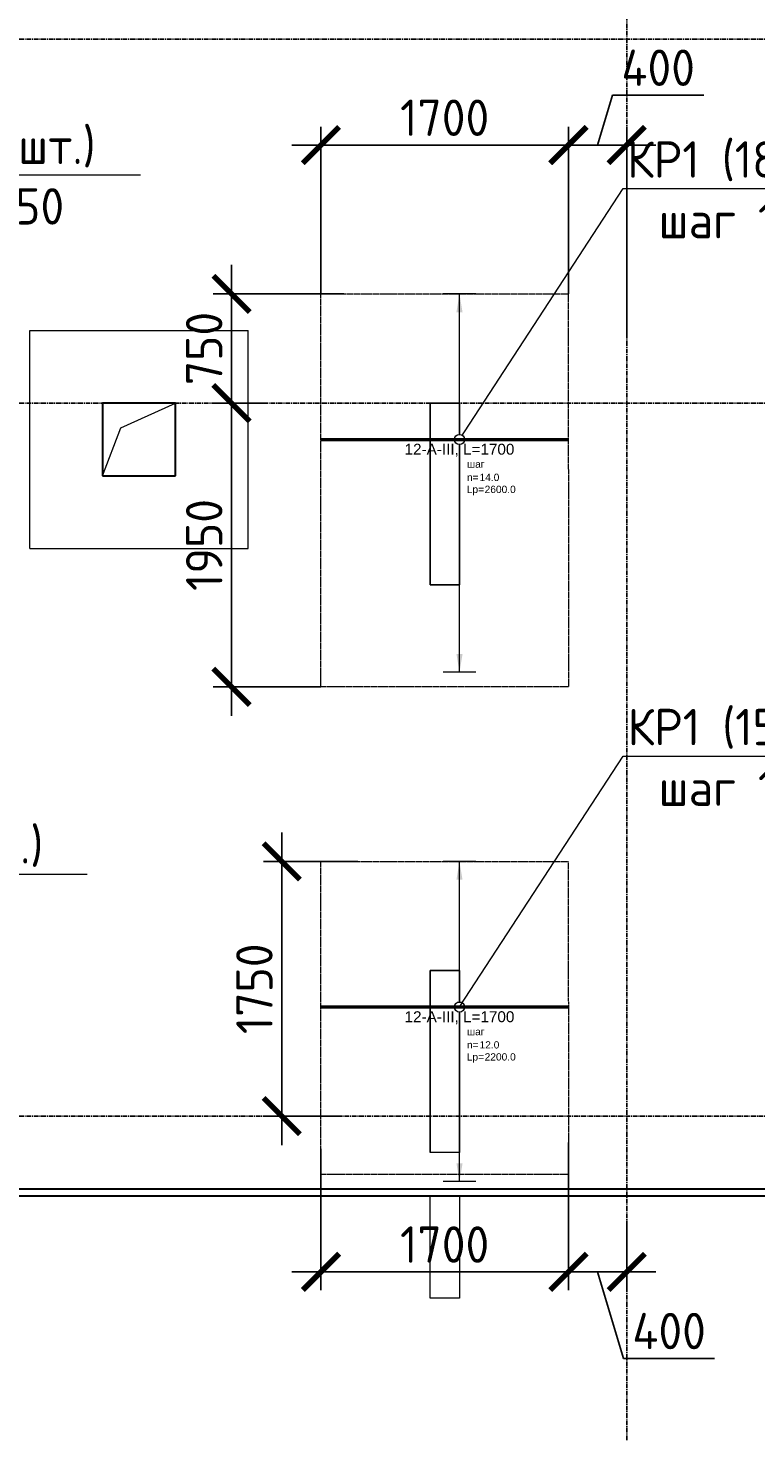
# Model space of a CAD drawing. Header units: millimetres. Extents: x -93479 to 1057970, y -66333 to 172656.
# Tile 405 of 473: x 905654 to 910654, y 34091 to 43739. Entities that reach past the tile are written whole.
import ezdxf
from ezdxf import colors
from ezdxf.entities.mleader import LeaderData, LeaderLine
from ezdxf.enums import TextEntityAlignment as Align
from ezdxf.math import Vec2, Vec3

# ---------------------------------------------------------------- set-up
doc = ezdxf.new("R2010")
doc.units = ezdxf.units.MM
doc.set_wipeout_variables(frame=1)
for name, pattern in [('01 Штриховая _4 мм_', [6, 3.5, -2.5]), ('______5', [1100, 800, -100, 100, -100]), ('GOST2.303 4', [7, 5, -2, 0]), ('HIDDEN2', [4.7625, 3.175, -1.5875]), ('осевая', [50.8, 31.75, -6.35, 6.35, -6.35])]:
    doc.linetypes.add(name, pattern=pattern)
for name, color, linetype, lineweight in [('0 Фундамент', 5, 'Continuous', 30), ('1 Стены', 3, 'Continuous', 30), ('АрмСтер', 2, 'Continuous', 50), ('контур распр. стерхней', 2, 'GOST2.303 4', 20), ('Оси', 40, '______5', 18), ('подоснова', 151, 'Continuous', 5), ('РАЗМЕРЫ', 7, 'Continuous', 9)]:
    doc.layers.add(name, color=color, linetype=linetype, lineweight=lineweight)
doc.layers.add('АрмСтер_атрибуты', color=2, linetype='Continuous', lineweight=0, plot=False)
doc.styles.add('GOST-2.304_Type-B', font='GOST_Common.ttf')
doc.styles.get("Standard").update_dxf_attribs({"font": 'arial.ttf'})
doc.styles.add('Аннотативный', font='arial.ttf')
doc.dimstyles.new('СПДС', dxfattribs={"dimscale": 100, "dimtxt": 2.5, "dimasz": 2.5, "dimexe": 1.25, "dimexo": 0, "dimtad": 1, "dimdec": 0, "dimtxsty": 'GOST-2.304_Type-B', "dimblk": 'ARCHTICK', "dimcen": 2.5, "dimdle": 2, "dimadec": 0, "dimazin": 2, "dimtfac": 0.75, "dimtdec": 0, "dimtmove": 1, "dimatfit": 3, "dimfxl": 1, "dimtolj": 1, "dimarcsym": 1})

# ---------------------------------------------------------------- blocks, each defined once
blk = doc.blocks.new('оси')
at = {"layer": 'Оси', "color": 7, "linetype": 'осевая', "lineweight": 25, "transparency": 33554687}
for p, q in [((18063.5, 151.4), (18063.5, -36280.2)), ((-11815.1, -12606.9), (53620.6, -12606.9)), ((-11815.1, -15106.9), (53620.6, -15106.9)), ((-11815.1, -20006.9), (53620.6, -20006.9)), ((-11416.6, -20506.9), (53620.6, -20506.9))]:
    blk.add_line(p, q, dxfattribs=at)
blk = doc.blocks.new('блок')
at = {"layer": '0 Фундамент', "color": 7, "linetype": 'HIDDEN2', "lineweight": 0}
for p, q in [((655667.6, 102794.2), (655667.6, 104294.2)), ((655667.6, 104294.2), (657167.6, 104294.2)), ((657167.6, 102794.2), (657167.6, 104294.2)), ((655667.6, 102794.2), (657167.6, 102794.2))]:
    blk.add_line(p, q, dxfattribs=at)
at = {"layer": '0 Фундамент', "color": 7, "ltscale": 100}
for p, q in [((656667.6, 103794.2), (656167.6, 103794.2)), ((656167.6, 103794.2), (656167.6, 103294.2)), ((656667.6, 103294.2), (656667.6, 103794.2)), ((656167.6, 103294.2), (656667.6, 103294.2))]:
    blk.add_line(p, q, dxfattribs=at)
at = {"layer": '0 Фундамент', "color": 7, "lineweight": 20}
blk.add_lwpolyline([(656167.6, 103294.2), (656293.3, 103625.2), (656667.6, 103794.2)], dxfattribs=at)
blk = doc.blocks.new('для попер')
at = {"layer": '1 Стены', "color": 252, "lineweight": 0, "true_color": 0x939598}
for p, q in [((990009.2, 75034.3, 360), (990009.2, 75034.3, 360)), ((990009.2, 75034.3, 360), (990009.2, 73784.3, 360)), ((990209.2, 75034.3, 360), (990009.2, 75034.3, 360)), ((990209.2, 75034.3, 360), (990209.2, 75034.3, 360)), ((990209.2, 75034.3, 360), (990209.2, 73784.3, 360)), ((990009.2, 73784.3, 360), (990009.2, 73784.3, 360)), ((990009.2, 73784.3, 360), (990209.2, 73784.3, 360)), ((990209.2, 73784.3, 360), (990209.2, 73784.3, 360)), ((990009.2, 71134.3, 360), (990009.2, 69884.3, 360)), ((990209.2, 71134.3, 360), (990009.2, 71134.3, 360)), ((990209.2, 69884.3, 360), (990209.2, 71134.3, 360)), ((990209.2, 69884.3, 360), (990009.2, 69884.3, 360))]:
    blk.add_line(p, q, dxfattribs=at)
blk = doc.blocks.new('_None')
blk = doc.blocks.new('_ArchTick')
at = {"color": 0, "linetype": 'ByBlock', "const_width": 0.15}
blk.add_lwpolyline([(-0.5, -0.5), (0.5, 0.5)], dxfattribs=at)
blk = doc.blocks.new('*D1786')
at = {"layer": 'DEFPOINTS', "color": 0, "ltscale": 100, "transparency": 16777216}
for p in [(909367, 42934.5), (909367, 41911.4), (909766.6, 41633.1)]:
    blk.add_point(p, dxfattribs=at)
at = {"layer": 'РАЗМЕРЫ', "color": 0, "lineweight": -2, "transparency": 16777216}
for p, q in [((909670, 43278.4), (909566.8, 42934.5)), ((910295.5, 43278.4), (909670, 43278.4)), ((909367, 41911.4), (909367, 43059.5)), ((909766.6, 41633.1), (909766.6, 43059.5)), ((909966.6, 42934.5), (909167, 42934.5))]:
    blk.add_line(p, q, dxfattribs=at)
at = {"layer": 'РАЗМЕРЫ', "color": 0, "lineweight": -2, "ltscale": 100, "transparency": 16777216, "xscale": 250, "yscale": 250, "zscale": 250, "rotation": 180}
blk.add_blockref('_ArchTick', (909367, 42934.5), dxfattribs=at)
at = {"layer": 'РАЗМЕРЫ', "color": 0, "lineweight": -2, "ltscale": 100, "transparency": 16777216, "xscale": 250, "yscale": 250, "zscale": 250}
blk.add_blockref('_ArchTick', (909766.6, 42934.5), dxfattribs=at)
at = {"layer": 'РАЗМЕРЫ', "color": 0, "ltscale": 100, "transparency": 16777216, "insert": (909982.7, 43466), "char_height": 250, "attachment_point": 5, "style": 'GOST-2.304_Type-B'}
blk.add_mtext('\\A1;400', dxfattribs=at)
blk = doc.blocks.new('*D1787')
at = {"layer": 'DEFPOINTS', "color": 0, "ltscale": 100, "transparency": 16777216}
for p in [(907666.1, 42934.5), (909366, 42243.4), (907666.1, 41911.4)]:
    blk.add_point(p, dxfattribs=at)
at = {"layer": 'РАЗМЕРЫ', "color": 0, "lineweight": -2, "transparency": 16777216}
for p, q in [((907666.1, 41911.4), (907666.1, 43059.5)), ((909366, 42243.4), (909366, 43059.5)), ((909566, 42934.5), (907466.1, 42934.5))]:
    blk.add_line(p, q, dxfattribs=at)
at = {"layer": 'РАЗМЕРЫ', "color": 0, "lineweight": -2, "ltscale": 100, "transparency": 16777216, "xscale": 250, "yscale": 250, "zscale": 250, "rotation": 180}
blk.add_blockref('_ArchTick', (907666.1, 42934.5), dxfattribs=at)
at = {"layer": 'РАЗМЕРЫ', "color": 0, "lineweight": -2, "ltscale": 100, "transparency": 16777216, "xscale": 250, "yscale": 250, "zscale": 250}
blk.add_blockref('_ArchTick', (909366, 42934.5), dxfattribs=at)
at = {"layer": 'РАЗМЕРЫ', "color": 0, "ltscale": 100, "transparency": 16777216, "insert": (908516.1, 43122.4), "char_height": 250, "attachment_point": 5, "style": 'GOST-2.304_Type-B'}
blk.add_mtext('\\A1;1700', dxfattribs=at)
blk = doc.blocks.new('*D1788')
at = {"layer": 'DEFPOINTS', "color": 0, "ltscale": 100, "transparency": 16777216}
for p in [(907271.9, 41161.4), (907051.8, 39211.4), (907666.2, 39211.4)]:
    blk.add_point(p, dxfattribs=at)
at = {"layer": 'РАЗМЕРЫ', "color": 0, "lineweight": -2, "transparency": 16777216}
for p, q in [((907051.8, 41361.4), (907051.8, 39011.4)), ((907271.9, 41161.4), (906926.8, 41161.4)), ((907666.2, 39211.4), (906926.8, 39211.4))]:
    blk.add_line(p, q, dxfattribs=at)
at = {"layer": 'РАЗМЕРЫ', "color": 0, "lineweight": -2, "ltscale": 100, "transparency": 16777216, "xscale": 250, "yscale": 250, "zscale": 250}
for p, rotation in [((907051.8, 41161.4), 90), ((907051.8, 39211.4), 270)]:
    blk.add_blockref('_ArchTick', p, dxfattribs=dict(at, rotation=rotation))
at = {"layer": 'РАЗМЕРЫ', "color": 0, "ltscale": 100, "transparency": 16777216, "insert": (906864.2, 40186.4), "char_height": 250, "attachment_point": 5, "rotation": 90, "style": 'GOST-2.304_Type-B'}
blk.add_mtext('\\A1;1950', dxfattribs=at)
blk = doc.blocks.new('*D1789')
at = {"layer": 'DEFPOINTS', "color": 0, "ltscale": 100, "transparency": 16777216}
for p in [(907051.8, 41911.4), (907823.7, 41911.4), (907271.9, 41161.4)]:
    blk.add_point(p, dxfattribs=at)
at = {"layer": 'РАЗМЕРЫ', "color": 0, "lineweight": -2, "transparency": 16777216}
for p, q in [((907051.8, 40961.4), (907051.8, 42111.4)), ((907823.7, 41911.4), (906926.8, 41911.4)), ((907271.9, 41161.4), (906926.8, 41161.4))]:
    blk.add_line(p, q, dxfattribs=at)
at = {"layer": 'РАЗМЕРЫ', "color": 0, "lineweight": -2, "ltscale": 100, "transparency": 16777216, "xscale": 250, "yscale": 250, "zscale": 250}
for p, rotation in [((907051.8, 41911.4), 90), ((907051.8, 41161.4), 270)]:
    blk.add_blockref('_ArchTick', p, dxfattribs=dict(at, rotation=rotation))
at = {"layer": 'РАЗМЕРЫ', "color": 0, "ltscale": 100, "transparency": 16777216, "insert": (906864, 41536.4), "char_height": 250, "attachment_point": 5, "rotation": 90, "style": 'GOST-2.304_Type-B'}
blk.add_mtext('\\A1;750', dxfattribs=at)
blk = doc.blocks.new('*U1768')
at = {"layer": 'РАЗМЕРЫ'}
for p, q in [((112.5, 1000), (-112.5, 1000)), ((112.5, -1600), (-112.5, -1600))]:
    blk.add_line(p, q, dxfattribs=at)
at = {"layer": 'РАЗМЕРЫ', "ltscale": 15}
blk.add_line((0, -1600), (0, 1000), dxfattribs=at)
at = {"layer": 'РАЗМЕРЫ'}
for points in [[(0, 1000), (20.9, 874.8), (-20.9, 874.8)], [(0, -1600), (20.9, -1474.8), (-20.9, -1474.8)]]:
    blk.add_solid(points, dxfattribs=at)
at = {"layer": 'АрмСтер_атрибуты', "color": 215, "ltscale": 15, "style": 'Аннотативный'}
for s, p in [('шаг', (51.4, -194.2)), ('n=', (51.4, -285.1)), ('Lр=', (50.2, -367.8))]:
    blk.add_text(s, height=50, dxfattribs=at).set_placement(p)
at = {"layer": 'АрмСтер_атрибуты', "style": 'Аннотативный', "flags": 8}
blk.add_attdef('ПОЗ', (110, 29.6), '', height=75, dxfattribs=at)
at = {"layer": 'АрмСтер_атрибуты', "color": 215, "style": 'Аннотативный'}
for tag, p, flags in [('ШАГ', (190.9, -194.2), 10), ('КОЛ', (138, -285.1), 8), ('ШИРИНА', (172.9, -367.8), 8)]:
    blk.add_attdef(tag, p, '', height=50, dxfattribs=dict(at, flags=flags))
at = {"layer": 'АрмСтер_атрибуты', "flags": 9}
for tag, p in [('МАССА', (-1033.5, -1010.5)), ('ОБОЗНАЧЕНИЕ', (-1033.5, -1124.4))]:
    blk.add_attdef(tag, p, '', height=75, dxfattribs=at)
at = {"linetype": 'Continuous', "lineweight": 0}
blk.add_wipeout([(35, 0), (28.3, 20.6), (10.8, 33.3), (-10.8, 33.3), (-28.3, 20.6), (-35, 0), (-28.3, -20.6), (-10.8, -33.3), (10.8, -33.3), (28.3, -20.6)], dxfattribs=at)
at = {"color": 0, "linetype": 'ByBlock', "lineweight": -2, "ltscale": 100}
blk.add_line((-952.5, 0), (747.5, 0), dxfattribs=at)
at = {"layer": 'РАЗМЕРЫ'}
blk.add_circle((0, 0), 35, dxfattribs=at)
at = {"layer": 'АрмСтер_атрибуты', "style": 'Аннотативный', "flags": 8}
blk.add_attdef('НАИМЕНОВАНИЕ', text='', height=75, dxfattribs=at).set_placement((0, -29.3), align=Align.TOP_CENTER)
blk = doc.blocks.new('*U1734')
at = {"layer": 'РАЗМЕРЫ'}
for p, q in [((112.5, 1000), (-112.5, 1000)), ((112.5, -1200), (-112.5, -1200))]:
    blk.add_line(p, q, dxfattribs=at)
at = {"layer": 'РАЗМЕРЫ', "ltscale": 15}
blk.add_line((0, -1200), (0, 1000), dxfattribs=at)
at = {"layer": 'РАЗМЕРЫ'}
for points in [[(0, 1000), (20.9, 874.8), (-20.9, 874.8)], [(0, -1200), (20.9, -1074.8), (-20.9, -1074.8)]]:
    blk.add_solid(points, dxfattribs=at)
at = {"layer": 'АрмСтер_атрибуты', "color": 215, "ltscale": 15, "style": 'Аннотативный'}
for s, p in [('шаг', (51.4, -194.2)), ('n=', (51.4, -285.1)), ('Lр=', (50.2, -367.8))]:
    blk.add_text(s, height=50, dxfattribs=at).set_placement(p)
at = {"layer": 'АрмСтер_атрибуты', "style": 'Аннотативный', "flags": 8}
blk.add_attdef('ПОЗ', (110, 29.6), '', height=75, dxfattribs=at)
at = {"layer": 'АрмСтер_атрибуты', "color": 215, "style": 'Аннотативный'}
for tag, p, flags in [('ШАГ', (190.9, -194.2), 10), ('КОЛ', (138, -285.1), 8), ('ШИРИНА', (172.9, -367.8), 8)]:
    blk.add_attdef(tag, p, '', height=50, dxfattribs=dict(at, flags=flags))
at = {"layer": 'АрмСтер_атрибуты', "flags": 9}
for tag, p in [('МАССА', (-1033.5, -1010.5)), ('ОБОЗНАЧЕНИЕ', (-1033.5, -1124.4))]:
    blk.add_attdef(tag, p, '', height=75, dxfattribs=at)
at = {"linetype": 'Continuous', "lineweight": 0}
blk.add_wipeout([(35, 0), (28.3, 20.6), (10.8, 33.3), (-10.8, 33.3), (-28.3, 20.6), (-35, 0), (-28.3, -20.6), (-10.8, -33.3), (10.8, -33.3), (28.3, -20.6)], dxfattribs=at)
at = {"color": 0, "linetype": 'ByBlock', "lineweight": -2, "ltscale": 100}
blk.add_line((-952.5, 0), (747.5, 0), dxfattribs=at)
at = {"layer": 'РАЗМЕРЫ'}
blk.add_circle((0, 0), 35, dxfattribs=at)
at = {"layer": 'АрмСтер_атрибуты', "style": 'Аннотативный', "flags": 8}
blk.add_attdef('НАИМЕНОВАНИЕ', text='', height=75, dxfattribs=at).set_placement((0, -29.3), align=Align.TOP_CENTER)
blk = doc.blocks.new('*D1794')
at = {"layer": 'DEFPOINTS', "color": 0, "ltscale": 100, "transparency": 16777216}
for p in [(909367, 36080.3), (909766.6, 35536.4), (909367, 35191.1)]:
    blk.add_point(p, dxfattribs=at)
at = {"layer": 'РАЗМЕРЫ', "color": 0, "lineweight": -2, "transparency": 16777216}
for p, q in [((909367, 36080.3), (909367, 35066.1)), ((909766.6, 35536.4), (909766.6, 35066.1)), ((909966.6, 35191.1), (909167, 35191.1)), ((909745, 34597), (909566.8, 35191.1)), ((910370.5, 34597), (909745, 34597))]:
    blk.add_line(p, q, dxfattribs=at)
at = {"layer": 'РАЗМЕРЫ', "color": 0, "lineweight": -2, "ltscale": 100, "transparency": 16777216, "xscale": 250, "yscale": 250, "zscale": 250, "rotation": 180}
blk.add_blockref('_ArchTick', (909367, 35191.1), dxfattribs=at)
at = {"layer": 'РАЗМЕРЫ', "color": 0, "lineweight": -2, "ltscale": 100, "transparency": 16777216, "xscale": 250, "yscale": 250, "zscale": 250}
blk.add_blockref('_ArchTick', (909766.6, 35191.1), dxfattribs=at)
at = {"layer": 'РАЗМЕРЫ', "color": 0, "ltscale": 100, "transparency": 16777216, "insert": (910057.8, 34784.6), "char_height": 250, "attachment_point": 5, "style": 'GOST-2.304_Type-B'}
blk.add_mtext('\\A1;400', dxfattribs=at)
blk = doc.blocks.new('*D1795')
at = {"layer": 'DEFPOINTS', "color": 0, "ltscale": 100, "transparency": 16777216}
for p in [(907666.1, 36037.1), (909366, 35573.2), (907666.1, 35191.1)]:
    blk.add_point(p, dxfattribs=at)
at = {"layer": 'РАЗМЕРЫ', "color": 0, "lineweight": -2, "transparency": 16777216}
for p, q in [((907666.1, 36037.1), (907666.1, 35066.1)), ((909366, 35573.2), (909366, 35066.1)), ((909566, 35191.1), (907466.1, 35191.1))]:
    blk.add_line(p, q, dxfattribs=at)
at = {"layer": 'РАЗМЕРЫ', "color": 0, "lineweight": -2, "ltscale": 100, "transparency": 16777216, "xscale": 250, "yscale": 250, "zscale": 250, "rotation": 180}
blk.add_blockref('_ArchTick', (907666.1, 35191.1), dxfattribs=at)
at = {"layer": 'РАЗМЕРЫ', "color": 0, "lineweight": -2, "ltscale": 100, "transparency": 16777216, "xscale": 250, "yscale": 250, "zscale": 250}
blk.add_blockref('_ArchTick', (909366, 35191.1), dxfattribs=at)
at = {"layer": 'РАЗМЕРЫ', "color": 0, "ltscale": 100, "transparency": 16777216, "insert": (908516.1, 35379), "char_height": 250, "attachment_point": 5, "style": 'GOST-2.304_Type-B'}
blk.add_mtext('\\A1;1700', dxfattribs=at)
blk = doc.blocks.new('*D1796')
at = {"layer": 'DEFPOINTS', "color": 0, "ltscale": 100, "transparency": 16777216}
for p in [(907396.9, 38011.4), (907920.2, 38011.4), (907784.2, 36261.4)]:
    blk.add_point(p, dxfattribs=at)
at = {"layer": 'РАЗМЕРЫ', "color": 0, "lineweight": -2, "transparency": 16777216}
for p, q in [((907396.9, 36061.4), (907396.9, 38211.4)), ((907920.2, 38011.4), (907271.9, 38011.4)), ((907784.2, 36261.4), (907271.9, 36261.4))]:
    blk.add_line(p, q, dxfattribs=at)
at = {"layer": 'РАЗМЕРЫ', "color": 0, "lineweight": -2, "ltscale": 100, "transparency": 16777216, "xscale": 250, "yscale": 250, "zscale": 250}
for p, rotation in [((907396.9, 38011.4), 90), ((907396.9, 36261.4), 270)]:
    blk.add_blockref('_ArchTick', p, dxfattribs=dict(at, rotation=rotation))
at = {"layer": 'РАЗМЕРЫ', "color": 0, "ltscale": 100, "transparency": 16777216, "insert": (907209, 37136.4), "char_height": 250, "attachment_point": 5, "rotation": 90, "style": 'GOST-2.304_Type-B'}
blk.add_mtext('\\A1;1750', dxfattribs=at)

msp = doc.modelspace()

# ---------------------------------------------------------------- linework, layer by layer
at = {"layer": '0 Фундамент', "color": 7}
for points in [[(895916.8, 35761.4), (943716.8, 35761.4), (943716.8, 53161.4), (939766.8, 53161.4)], [(900016.8, 35711.4), (900016.8, 34261.4), (904216.8, 34261.4), (904216.8, 30761.4), (908116.8, 30761.4), (908116.8, 23611.4), (933716.8, 23611.4), (933716.8, 29761.4), (937316.8, 29761.4), (937316.8, 35711.4), (900016.8, 35711.4)]]:
    msp.add_lwpolyline(points, dxfattribs=at)
at = {"layer": '1 Стены', "color": 7, "lineweight": 0}
for p, q in [((908416.8, 39911.4, -360), (908416.8, 41161.4, -360)), ((908416.8, 41161.4, -360), (908616.8, 41161.4, -360)), ((908616.8, 41161.4, -360), (908616.8, 39911.4, -360)), ((908616.8, 39911.4, -360), (908416.8, 39911.4, -360)), ((908416.8, 36011.4, -360), (908416.8, 37261.4, -360)), ((908416.8, 37261.4, -360), (908616.8, 37261.4, -360)), ((908616.8, 37261.4, -360), (908616.8, 36011.4, -360)), ((908616.8, 36011.4, -360), (908416.8, 36011.4, -360)), ((908416.8, 35011.4, -360), (908416.8, 35711.4, -360)), ((908416.8, 35711.4, -360), (908616.8, 35711.4, -360)), ((908616.8, 35711.4, -360), (908616.8, 35011.4, -360)), ((908616.8, 35011.4, -360), (908416.8, 35011.4, -360))]:
    msp.add_line(p, q, dxfattribs=at)
at = {"layer": 'контур распр. стерхней', "color": 7, "linetype": '01 Штриховая _4 мм_'}
msp.add_lwpolyline([(909367.3, 39211.4), (907666.2, 39211.4), (907665.3, 41911.4), (909364.2, 41911.4)], close=True, dxfattribs=at)
at = {"layer": 'контур распр. стерхней', "color": 7, "linetype": '01 Штриховая _4 мм_', "elevation": -360}
msp.add_lwpolyline([(909367.3, 35859.2), (907666.2, 35859.2), (907665.3, 38011.4), (909364.2, 38011.4)], close=True, dxfattribs=at)

# ---------------------------------------------------------------- block references
at = {"color": 7}
msp.add_blockref('оси', (891703.1, 56268.3), dxfattribs=at)
at = {"layer": 'РАЗМЕРЫ', "color": 7}
for name, p in [('для попер', (-81592.4, -33872.9)), ('блок', (249999, -62632.8))]:
    msp.add_blockref(name, p, dxfattribs=at)

# ---------------------------------------------------------------- dimensions: what is measured, and where the dimension line sits
for base, p1, p2, picture, middle in [((909367, 42934.5, 360), (909766.6, 41633.1), (909367, 41911.4), '*D1786', (909732.5, 43466, 360)), ((907666.1, 42934.5, 360), (909366, 42243.4, 360), (907666.1, 41911.4), '*D1787', (908516.1, 43122.4, 360))]:
    dim = msp.add_linear_dim(base=base, p1=p1, p2=p2, dimstyle='СПДС', dxfattribs=at)
    dim.commit()
    dim.dimension.update_dxf_attribs({"geometry": picture, "text_midpoint": middle})
for base, p2, picture, middle in [((907051.8, 41911.4, 720), (907823.7, 41911.4), '*D1789', (906864, 41536.4, 720)), ((907051.8, 39211.4, 720), (907666.2, 39211.4, 720), '*D1788', (906864.2, 40186.4, 720))]:
    dim = msp.add_linear_dim(base=base, p1=(907271.9, 41161.4, 360), p2=p2, angle=90, dimstyle='СПДС', dxfattribs=at)
    dim.commit()
    dim.dimension.update_dxf_attribs({"geometry": picture, "text_midpoint": middle})

# ---------------------------------------------------------------- leaders
at = {"layer": 'подоснова', "color": 7, "ltscale": 0.3}
ml = msp.add_multileader_mtext('Standard', dxfattribs=at)
ml.set_content('КР1 (18шт.)\\Pшаг 150', color=7, style='GOST-2.304_Type-B')
ml.set_leader_properties(color=7, linetype='ByLayer', lineweight=15)
ml.set_arrow_properties(name='NONE')
ml.build(insert=Vec2(0, 0))
ml.multileader.update_dxf_attribs({"text_left_attachment_type": 6, "text_right_attachment_type": 6, "dogleg_length": 0.1, "arrow_head_size": 18})
ctx = ml.context
ctx.base_point, ctx.char_height, ctx.arrow_head_size, ctx.landing_gap_size, ctx.plane_origin = Vec3(904520.2, 42755.1, 0), 250, 18, 20, Vec3(897172.5, 42962.9, 0)
ctx.left_attachment, ctx.right_attachment, ctx.text_align_type = 6, 6, 1
notes = []
notes.append((ctx, [(0, (1, 1, 0), (904519.4, 42730.1, 0), (1, 0), 0.1, [(0, [(904062, 41162.4, 0)], 0, [])])]))
ctx.mtext.insert, ctx.mtext.alignment, ctx.mtext.flow_direction = Vec3(905333.1, 43055.1, 0), 2, 5
ml = msp.add_multileader_mtext('Standard', dxfattribs=at)
ml.set_content('КР1 (18шт.)\\Pшаг 150', color=7, style='GOST-2.304_Type-B')
ml.set_leader_properties(color=7, linetype='ByLayer', lineweight=15)
ml.set_arrow_properties(name='NONE')
ml.build(insert=Vec2(0, 0))
ml.multileader.update_dxf_attribs({"text_left_attachment_type": 6, "text_right_attachment_type": 6, "dogleg_length": 0.1, "arrow_head_size": 18})
ctx = ml.context
ctx.base_point, ctx.char_height, ctx.arrow_head_size, ctx.landing_gap_size, ctx.plane_origin = Vec3(909742.2, 42660.4), 250, 18, 20, Vec3(901171.5, 42155.2)
ctx.left_attachment, ctx.right_attachment, ctx.text_align_type = 6, 6, 1
notes.append((ctx, [(0, (1, 1, 0), (909741.4, 42635.3), (1, 0), 0.1, [(0, [(908617.8, 40911.4)], 0, [])])]))
ctx.mtext.insert, ctx.mtext.alignment, ctx.mtext.flow_direction = Vec3(910555, 42960.4), 2, 5
ml = msp.add_multileader_mtext('Standard', dxfattribs=at)
ml.set_content('КР2(18шт.)\\Pшаг 150', color=7, style='GOST-2.304_Type-B')
ml.set_leader_properties(color=7, linetype='ByLayer', lineweight=15)
ml.set_arrow_properties(name='NONE')
ml.build(insert=Vec2(0, 0))
ml.multileader.update_dxf_attribs({"text_left_attachment_type": 6, "text_right_attachment_type": 6, "dogleg_length": 0.1, "arrow_head_size": 18})
ctx = ml.context
ctx.base_point, ctx.char_height, ctx.arrow_head_size, ctx.landing_gap_size, ctx.plane_origin = Vec3(904232.8, 37948.3, -360), 250, 18, 20, Vec3(895662.1, 37443.1, -360)
ctx.left_attachment, ctx.right_attachment, ctx.text_align_type = 6, 6, 1
notes.append((ctx, [(0, (1, 1, 0), (904231.9, 37923.3, -360), (1, 0), 0.1, [(0, [(902685.6, 36597.9, -360)], 0, [])])]))
ctx.mtext.insert, ctx.mtext.alignment, ctx.mtext.flow_direction = Vec3(905027.8, 38248.3, -360), 2, 5
for ctx, leaders in notes:
    for number, flags, end, landing, length, lines in leaders:
        leader = LeaderData()
        leader.index, (leader.has_last_leader_line, leader.has_dogleg_vector, leader.attachment_direction) = number, flags
        leader.last_leader_point, leader.dogleg_vector, leader.dogleg_length = Vec3(end), Vec3(landing), length
        for number, points, colour, breaks in lines:
            line = LeaderLine()
            line.index, line.vertices, line.color, line.breaks = number, Vec3.list(points), colors.encode_raw_color(colour), breaks
            leader.lines.append(line)
        ctx.leaders.append(leader)

# ---------------------------------------------------------------- next in the draw order: block references
at = {"layer": 'АрмСтер', "color": 7, "ltscale": 15}
ref = msp.add_blockref('*U1768', (908617.8, 40911.4, 720), dxfattribs=at)
ref.add_attrib('НАИМЕНОВАНИЕ', '12-A-III, L=1700', dxfattribs={"layer": 'АрмСтер_атрибуты', "height": 75, "style": 'Аннотативный', "flags": 8}).set_placement((908617.8, 40882, 720), align=Align.TOP_CENTER)
ref.add_attrib('КОЛ', '14.0', (908755.8, 40626.2, 720), dxfattribs={"layer": 'АрмСтер_атрибуты', "color": 215, "height": 50, "style": 'Аннотативный', "flags": 8})
ref.add_attrib('ШИРИНА', '2600.0', (908790.7, 40543.6, 720), dxfattribs={"layer": 'АрмСтер_атрибуты', "color": 215, "height": 50, "style": 'Аннотативный', "flags": 8})
ref = msp.add_blockref('*U1734', (908617.8, 37011.4, 360), dxfattribs=at)
ref.add_attrib('НАИМЕНОВАНИЕ', '12-A-III, L=1700', dxfattribs={"layer": 'АрмСтер_атрибуты', "height": 75, "style": 'Аннотативный', "flags": 8}).set_placement((908617.8, 36982, 360), align=Align.TOP_CENTER)
ref.add_attrib('КОЛ', '12.0', (908755.8, 36726.2, 360), dxfattribs={"layer": 'АрмСтер_атрибуты', "color": 215, "height": 50, "style": 'Аннотативный', "flags": 8})
ref.add_attrib('ШИРИНА', '2200.0', (908790.7, 36643.6, 360), dxfattribs={"layer": 'АрмСтер_атрибуты', "color": 215, "height": 50, "style": 'Аннотативный', "flags": 8})

# ---------------------------------------------------------------- next in the draw order: dimensions: what is measured, and where the dimension line sits
at = {"layer": 'РАЗМЕРЫ', "color": 7}
dim = msp.add_linear_dim(base=(907396.9, 38011.4), p1=(907784.2, 36261.4), p2=(907920.2, 38011.4, -360), angle=90, dimstyle='СПДС', dxfattribs=at)
dim.commit()
dim.dimension.update_dxf_attribs({"geometry": '*D1796', "text_midpoint": (907209, 37136.4)})
for base, p1, p2, picture, middle in [((907666.1, 35191.1), (909366, 35573.2), (907666.1, 36037.1, -360), '*D1795', (908516.1, 35379)), ((909367, 35191.1), (909766.6, 35536.4), (909367, 36080.3, -360), '*D1794', (909807.5, 34784.6))]:
    dim = msp.add_linear_dim(base=base, p1=p1, p2=p2, dimstyle='СПДС', dxfattribs=at)
    dim.commit()
    dim.dimension.update_dxf_attribs({"geometry": picture, "text_midpoint": middle})

# ---------------------------------------------------------------- next in the draw order: leaders
at = {"layer": 'подоснова', "color": 7, "ltscale": 0.3}
ml = msp.add_multileader_mtext('Standard', dxfattribs=at)
ml.set_content('КР1 (15шт.)\\Pшаг 150', color=7, style='GOST-2.304_Type-B')
ml.set_leader_properties(color=7, linetype='ByLayer', lineweight=15)
ml.set_arrow_properties(name='NONE')
ml.build(insert=Vec2(0, 0))
ml.multileader.update_dxf_attribs({"text_left_attachment_type": 6, "text_right_attachment_type": 6, "dogleg_length": 0.1, "arrow_head_size": 18})
ctx = ml.context
ctx.base_point, ctx.char_height, ctx.arrow_head_size, ctx.landing_gap_size, ctx.plane_origin = Vec3(909742.2, 38760.4, -360), 250, 18, 20, Vec3(901171.5, 38255.2, -360)
ctx.left_attachment, ctx.right_attachment, ctx.text_align_type = 6, 6, 1
notes = []
notes.append((ctx, [(0, (1, 1, 0), (909741.4, 38735.3, -360), (1, 0), 0.1, [(0, [(908617.8, 37011.4, -360)], 0, [])])]))
ctx.mtext.insert, ctx.mtext.alignment, ctx.mtext.flow_direction = Vec3(910555, 39060.4, -360), 2, 5
for ctx, leaders in notes:
    for number, flags, end, landing, length, lines in leaders:
        leader = LeaderData()
        leader.index, (leader.has_last_leader_line, leader.has_dogleg_vector, leader.attachment_direction) = number, flags
        leader.last_leader_point, leader.dogleg_vector, leader.dogleg_length = Vec3(end), Vec3(landing), length
        for number, points, colour, breaks in lines:
            line = LeaderLine()
            line.index, line.vertices, line.color, line.breaks = number, Vec3.list(points), colors.encode_raw_color(colour), breaks
            leader.lines.append(line)
        ctx.leaders.append(leader)

doc.saveas('drawing.dxf')
